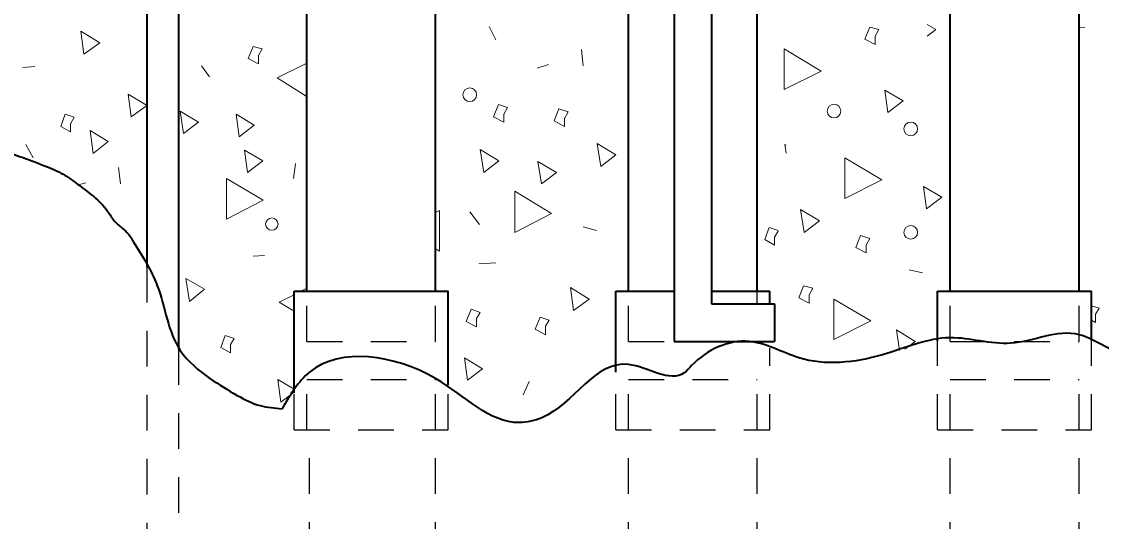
# Model space of a CAD drawing. Extents: x 312583 to 312854, y 144419 to 144597.
# Drawn here: x 312632.33 to 312645.99, y 144456.42 to 144462.75 of the extents above; entities that cross this region are included whole.
import ezdxf

# ---------------------------------------------------------------- set-up
doc = ezdxf.new("R2010")
doc.units = 0
doc.header["$LTSCALE"] = 0.3
doc.linetypes.add('SHORT_DASHED', pattern=[2.7, 1.5, -1.2])
doc.layers.add('1', color=7, linetype='Continuous', lineweight=25)
doc.layers.add('2', color=7, linetype='Continuous', lineweight=13)

msp = doc.modelspace()

# ---------------------------------------------------------------- linework, layer by layer
at = {"layer": '1', "lineweight": 40}
for p, q in [((312633.9126, 144470.2005), (312633.9126, 144459.6435)), ((312634.3113, 144470.2005), (312634.3113, 144458.6009)), ((312640.5826, 144465.4779), (312640.5826, 144458.7005)), ((312641.058, 144465.4779), (312641.058, 144459.1759)), ((312635.9366, 144459.3369), (312635.9366, 144465.2479)), ((312637.562, 144459.3369), (312637.562, 144465.2479)), ((312640.0076, 144459.3369), (312640.0076, 144465.2479)), ((312641.633, 144459.3369), (312641.633, 144465.2479)), ((312644.0786, 144459.3369), (312644.0786, 144465.2479)), ((312645.7116, 144459.3369), (312645.7116, 144465.2479)), ((312635.7756, 144459.3369), (312637.723, 144459.3369)), ((312635.7756, 144458.0489), (312635.7756, 144459.3369)), ((312637.723, 144458.1485), (312637.723, 144459.3369)), ((312639.8466, 144459.3369), (312640.5826, 144459.3369)), ((312639.8466, 144458.3095), (312639.8466, 144459.3369)), ((312641.058, 144459.3369), (312641.794, 144459.3369)), ((312641.794, 144459.1759), (312641.794, 144459.3369)), ((312643.9176, 144459.3369), (312645.865, 144459.3369)), ((312643.9176, 144458.7082), (312643.9176, 144459.3369)), ((312645.865, 144458.7159), (312645.865, 144459.3369)), ((312641.058, 144459.1759), (312641.8553, 144459.1759)), ((312641.8553, 144459.1759), (312641.8553, 144458.7005)), ((312640.5826, 144458.7005), (312641.8553, 144458.7005))]:
    msp.add_line(p, q, dxfattribs=at)
at = {"layer": '1', "linetype": 'SHORT_DASHED'}
for p, q in [((312633.9126, 144459.6435), (312633.9126, 144444.0035)), ((312635.9366, 144458.7005), (312635.9366, 144459.3369)), ((312637.562, 144458.7005), (312637.562, 144459.3369)), ((312640.0076, 144458.7005), (312640.0076, 144459.3369)), ((312641.633, 144459.1759), (312641.633, 144459.3369)), ((312644.0786, 144458.7005), (312644.0786, 144459.3369)), ((312645.7116, 144458.7005), (312645.7116, 144459.3369)), ((312645.865, 144457.5812), (312645.865, 144458.7159)), ((312634.3113, 144458.6009), (312634.3113, 144444.0035)), ((312635.9366, 144458.7005), (312637.562, 144458.7005)), ((312640.0076, 144458.7005), (312640.5826, 144458.7005)), ((312641.058, 144458.7005), (312641.633, 144458.7005)), ((312641.794, 144457.5812), (312641.794, 144458.6162)), ((312643.9176, 144457.5812), (312643.9176, 144458.7082)), ((312644.0786, 144458.7005), (312645.7116, 144458.7005)), ((312639.8466, 144457.5812), (312639.8466, 144458.3095)), ((312635.9366, 144458.2175), (312637.562, 144458.2175)), ((312635.9366, 144457.5812), (312635.9366, 144458.2175)), ((312637.562, 144457.5812), (312637.562, 144458.2175)), ((312640.0076, 144457.5812), (312640.0076, 144458.2175)), ((312640.0076, 144458.2175), (312641.633, 144458.2175)), ((312641.633, 144457.5812), (312641.633, 144458.2175)), ((312644.0786, 144458.2175), (312645.7116, 144458.2175)), ((312644.0786, 144457.5812), (312644.0786, 144458.2175)), ((312645.7116, 144457.5812), (312645.7116, 144458.2175)), ((312635.7756, 144457.5812), (312635.7756, 144458.0489)), ((312637.723, 144457.5812), (312637.723, 144458.1485)), ((312635.7756, 144457.5812), (312637.723, 144457.5812)), ((312635.9673, 144446.2422), (312635.9673, 144457.5812)), ((312637.562, 144446.2422), (312637.562, 144457.5812)), ((312639.8466, 144457.5812), (312641.794, 144457.5812)), ((312640.0076, 144446.2422), (312640.0076, 144457.5812)), ((312641.633, 144446.2422), (312641.633, 144457.5812)), ((312643.9176, 144457.5812), (312645.865, 144457.5812)), ((312644.0786, 144446.2422), (312644.0786, 144457.5812)), ((312645.7116, 144446.2422), (312645.7116, 144457.5812))]:
    msp.add_line(p, q, dxfattribs=at)
at = {"layer": '1', "lineweight": 40}
for points in [[(312648.0653, 144467.0035), (312648.5713, 144466.1372), (312649.1693, 144465.2479), (312648.8243, 144464.1745), (312648.257, 144463.7375), (312648.004, 144462.8175), (312647.8813, 144460.6095), (312647.3446, 144459.5362), (312647.1836, 144459.3445), (312646.2636, 144458.5549), (312645.7116, 144458.7849), (312644.8453, 144458.6775), (312644.0786, 144458.7465), (312643.22, 144458.5319), (312642.162, 144458.4935), (312641.5333, 144458.7005), (312640.805, 144458.3939), (312640.713, 144458.3019), (312640.0076, 144458.4092), (312638.9113, 144457.7345), (312638.6276, 144457.6732), (312637.562, 144458.2329), (312635.9673, 144458.3095), (312635.6223, 144457.8495)], [(312632.1953, 144461.0772), (312632.3333, 144461.0312), (312632.6553, 144460.9085), (312632.8776, 144460.8012), (312633.0616, 144460.6709), (312633.238, 144460.5329), (312633.4143, 144460.3489), (312633.4986, 144460.2262), (312633.5983, 144460.1342), (312633.6596, 144460.0805), (312633.7363, 144459.9655)], [(312633.7363, 144459.9655), (312634.043, 144459.4059), (312634.3343, 144458.5855), (312634.71, 144458.2329), (312635.055, 144458.0182), (312635.3463, 144457.8879), (312635.6223, 144457.8495)]]:
    msp.add_spline(points, degree=3, dxfattribs=at)
at = {"layer": '2'}
for p, q in [((312638.2443, 144462.6872), (312638.3286, 144462.5185)), ((312645.7116, 144462.6719), (312645.7806, 144462.6795)), ((312639.4096, 144462.3959), (312639.4326, 144462.1889)), ((312632.341, 144462.1659), (312632.4943, 144462.1812)), ((312634.6026, 144462.1889), (312634.7023, 144462.0509)), ((312638.85, 144462.1582), (312638.9956, 144462.2042)), ((312633.7133, 144461.5449), (312633.905, 144461.6829)), ((312632.3793, 144461.1922), (312632.4713, 144461.0235)), ((312633.5523, 144460.9009), (312633.5753, 144460.6939)), ((312635.768, 144460.7629), (312635.791, 144460.9545)), ((312633.031, 144460.6785), (312633.1383, 144460.7092)), ((312637.999, 144460.3412), (312638.1216, 144460.1802)), ((312639.4326, 144460.1495), (312639.6013, 144460.1035)), ((312641.8553, 144460.0192), (312641.9013, 144460.0959)), ((312637.562, 144459.8735), (312637.6156, 144459.8429)), ((312635.2543, 144459.7815), (312635.4, 144459.7892)), ((312638.114, 144459.6819), (312638.3286, 144459.6972)), ((312643.5573, 144459.6052), (312643.726, 144459.5669)), ((312635.9366, 144459.3752), (312635.86, 144459.3369)), ((312638.7503, 144458.1945), (312638.6736, 144458.0259)), ((312635.607, 144457.9339), (312635.7756, 144458.0565))]:
    msp.add_line(p, q, dxfattribs=at)
for points in [[(312643.128, 144462.5645), (312643.174, 144462.6489), (312643.059, 144462.6795), (312642.9976, 144462.5262), (312643.128, 144462.4572)], [(312633.1153, 144462.3345), (312633.3146, 144462.4802), (312633.077, 144462.6259)], [(312635.3233, 144462.3192), (312635.3693, 144462.4035), (312635.2543, 144462.4342), (312635.193, 144462.2809), (312635.3233, 144462.2119)], [(312641.978, 144462.4035), (312641.978, 144461.8899), (312642.4456, 144462.1199)], [(312643.289, 144461.5985), (312643.4806, 144461.7442), (312643.2506, 144461.8822)], [(312634.3726, 144461.3302), (312634.5643, 144461.4759), (312634.3343, 144461.6139)], [(312638.4283, 144461.5755), (312638.4743, 144461.6599), (312638.3593, 144461.6982), (312638.298, 144461.5449), (312638.4283, 144461.4759)], [(312639.195, 144461.5219), (312639.241, 144461.6062), (312639.126, 144461.6445), (312639.0646, 144461.4912), (312639.195, 144461.4222)], [(312632.9466, 144461.4529), (312632.9926, 144461.5372), (312632.8776, 144461.5755), (312632.824, 144461.4222), (312632.9466, 144461.3532)], [(312635.078, 144461.2919), (312635.2696, 144461.4375), (312635.0396, 144461.5755)], [(312633.2303, 144461.0772), (312633.422, 144461.2305), (312633.192, 144461.3685)], [(312639.655, 144460.9162), (312639.8466, 144461.0619), (312639.609, 144461.2075)], [(312635.1853, 144460.8395), (312635.377, 144460.9852), (312635.147, 144461.1232)], [(312638.1753, 144460.8395), (312638.367, 144460.9852), (312638.1293, 144461.1309)], [(312638.9036, 144460.6939), (312639.0953, 144460.8395), (312638.8576, 144460.9775)], [(312642.7446, 144461.0235), (312642.7446, 144460.5099), (312643.2123, 144460.7475)], [(312634.917, 144460.7629), (312634.917, 144460.2492), (312635.3846, 144460.4869)], [(312643.7796, 144460.3795), (312643.9713, 144460.5252), (312643.7413, 144460.6632)], [(312638.5663, 144460.6019), (312638.5663, 144460.0805), (312639.034, 144460.3182)], [(312642.231, 144460.0805), (312642.4226, 144460.2262), (312642.185, 144460.3719)], [(312643.013, 144459.9195), (312643.059, 144460.0039), (312642.944, 144460.0422), (312642.8826, 144459.8889), (312643.013, 144459.8199)], [(312634.4493, 144459.2065), (312634.641, 144459.3599), (312634.4033, 144459.4979)], [(312642.2923, 144459.2909), (312642.3383, 144459.3752), (312642.2233, 144459.4059), (312642.162, 144459.2525), (312642.2923, 144459.1835)], [(312639.31, 144459.0915), (312639.5093, 144459.2372), (312639.2716, 144459.3829)], [(312642.6066, 144459.2372), (312642.6066, 144458.7235), (312643.0743, 144458.9612)], [(312638.0833, 144458.9919), (312638.1293, 144459.0685), (312638.0143, 144459.1069), (312637.953, 144458.9535), (312638.0833, 144458.8845)], [(312638.9573, 144458.8922), (312639.0033, 144458.9689), (312638.8883, 144459.0072), (312638.827, 144458.8539), (312638.9573, 144458.7849)], [(312634.9706, 144458.6622), (312635.0166, 144458.7389), (312634.9016, 144458.7772), (312634.848, 144458.6239), (312634.9706, 144458.5549)], [(312637.9683, 144458.2099), (312638.16, 144458.3555), (312637.93, 144458.4935)]]:
    msp.add_lwpolyline(points, close=True, dxfattribs=at)
for points in [[(312643.7873, 144462.5645), (312643.8946, 144462.6489), (312643.7873, 144462.7102)], [(312635.929, 144462.2195), (312635.561, 144462.0355), (312635.929, 144461.8055)], [(312633.905, 144461.6905), (312633.675, 144461.8285), (312633.7133, 144461.5449)], [(312642.001, 144461.1845), (312641.9856, 144461.1922), (312642.001, 144461.0849)], [(312637.6156, 144459.8429), (312637.6156, 144460.3565), (312637.562, 144460.3335)], [(312641.9013, 144460.1035), (312641.7863, 144460.1419), (312641.7326, 144459.9885), (312641.8553, 144459.9195), (312641.8553, 144460.0192)], [(312635.7756, 144459.2909), (312635.584, 144459.1989), (312635.7756, 144459.0839)], [(312645.9186, 144459.0455), (312645.9646, 144459.1222), (312645.865, 144459.1529)], [(312645.865, 144458.9689), (312645.9186, 144458.9382), (312645.9186, 144459.0455)], [(312643.5036, 144458.6009), (312643.634, 144458.7005), (312643.3963, 144458.8462), (312643.4346, 144458.5855)], [(312635.7756, 144458.0949), (312635.5686, 144458.2175), (312635.607, 144457.9339)]]:
    msp.add_lwpolyline(points, dxfattribs=at)
for centre, radius in [((312637.9975, 144461.8223), 0.0865), ((312642.6075, 144461.6162), 0.0865), ((312643.578, 144461.3906), 0.0865), ((312635.4926, 144460.1854), 0.0784), ((312643.578, 144460.0809), 0.0865)]:
    msp.add_circle(centre, radius, dxfattribs=at)

doc.saveas('drawing.dxf')
